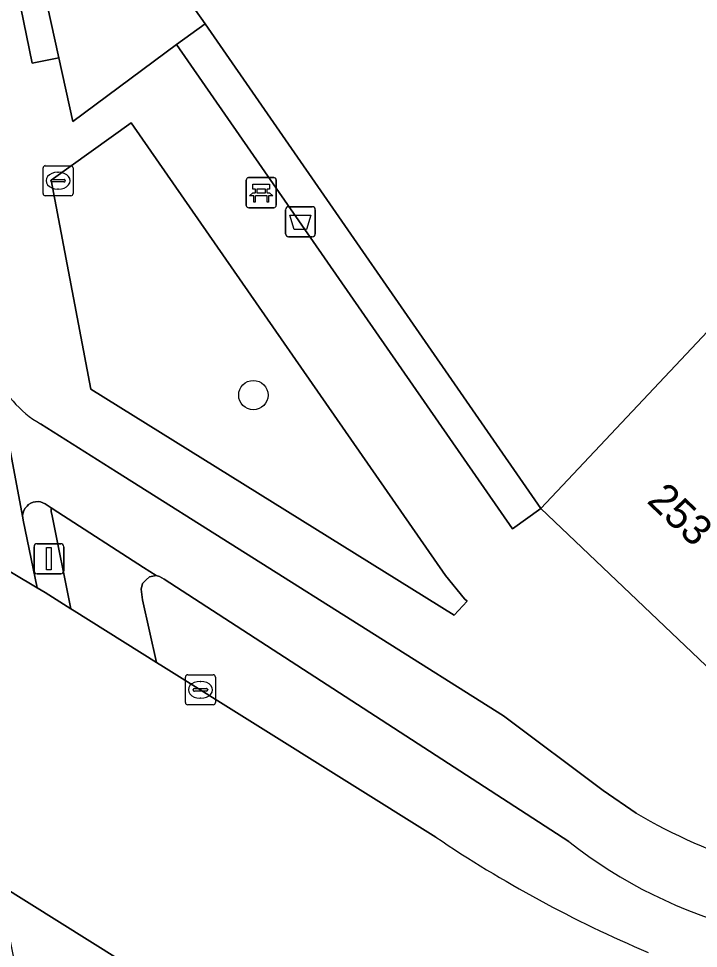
# Model space of a CAD drawing. Extents: x 163008 to 163854, y 382777 to 383982.
# Drawn here: x 163142.6 to 163165.24, y 383604.45 to 383635.41 of the extents above; entities that cross this region are included whole.
import ezdxf

# ---------------------------------------------------------------- set-up
doc = ezdxf.new("R2010")
doc.units = 0
for name, color, linetype in [('IMGEO_Afvalbak', 7, 'Continuous'), ('IMGEO_Bank', 7, 'Continuous'), ('IMGEO_Boom', 7, 'Continuous'), ('IMGEO_Brandkraan', 7, 'Continuous'), ('IMGEO_Fietspad_open', 7, 'Continuous'), ('IMGEO_Grasland_overig', 7, 'Continuous'), ('IMGEO_Groenvoorziening', 7, 'Continuous'), ('IMGEO_Kolk', 7, 'Continuous'), ('IMGEO_Pand', 7, 'Continuous'), ('IMGEO_Pand_nummerreeks', 7, 'Continuous'), ('IMGEO_Rijbaan_lokaal_gesloten', 7, 'Continuous'), ('IMGEO_Verkeerseiland_open', 7, 'Continuous'), ('IMGEO_Verkeersregelinstallatiepaal', 7, 'Continuous'), ('IMGEO_Voetpad_open', 7, 'Continuous')]:
    doc.layers.add(name, color=color, linetype=linetype)

msp = doc.modelspace()

# ---------------------------------------------------------------- linework, layer by layer
at = {"layer": 'IMGEO_Afvalbak'}
for p, q in [((163151.49, 383628.244), (163151.49, 383629.044)), ((163151.49, 383629.044), (163151.49, 383628.244)), ((163151.59, 383629.144), (163152.38, 383629.144)), ((163152.38, 383629.144), (163151.59, 383629.144)), ((163152.48, 383629.044), (163152.48, 383628.244)), ((163152.48, 383628.244), (163152.48, 383629.044)), ((163152.38, 383628.144), (163151.59, 383628.144)), ((163151.59, 383628.144), (163152.38, 383628.144))]:
    msp.add_line(p, q, dxfattribs=at)
msp.add_lwpolyline([(163151.633, 383628.858), (163152.337, 383628.858), (163152.188, 383628.388), (163151.782, 383628.388), (163151.633, 383628.858)], dxfattribs=at)
for centre, start, end in [((163151.59, 383629.044), 90, 180), ((163151.59, 383629.044), 90, 180), ((163152.38, 383629.044), 0, 90), ((163152.38, 383629.044), 360, 90), ((163151.59, 383628.244), 180, 270), ((163151.59, 383628.244), 180, 270), ((163152.38, 383628.244), 270, 0), ((163152.38, 383628.244), 270, 0)]:
    msp.add_arc(centre, 0.1, start, end, dxfattribs=at)
at = {"layer": 'IMGEO_Bank'}
for p, q in [((163150.181, 383629.186), (163150.181, 383630.027)), ((163150.181, 383630.027), (163150.181, 383629.186)), ((163150.256, 383630.111), (163151.097, 383630.111)), ((163151.097, 383630.111), (163150.256, 383630.111)), ((163151.181, 383630.036), (163151.181, 383629.195)), ((163151.181, 383629.195), (163151.181, 383630.036)), ((163150.49, 383629.617), (163150.49, 383629.723)), ((163150.534, 383629.723), (163150.534, 383629.617)), ((163150.822, 383629.729), (163150.54, 383629.729)), ((163150.54, 383629.611), (163150.822, 383629.611)), ((163150.828, 383629.617), (163150.828, 383629.723)), ((163150.872, 383629.723), (163150.872, 383629.617)), ((163150.878, 383629.509), (163150.485, 383629.509)), ((163151.106, 383629.111), (163150.265, 383629.111)), ((163150.265, 383629.111), (163151.106, 383629.111))]:
    msp.add_line(p, q, dxfattribs=at)
for points in [[(163150.484, 383629.729), (163150.398, 383629.729), (163150.398, 383629.89), (163150.961, 383629.89), (163150.961, 383629.729), (163150.878, 383629.729)], [(163150.428, 383629.509), (163150.286, 383629.509), (163150.398, 383629.611), (163150.484, 383629.611)], [(163150.878, 383629.611), (163150.961, 383629.611), (163151.073, 383629.509), (163150.934, 383629.509)], [(163150.478, 383629.502), (163150.478, 383629.295), (163150.435, 383629.295), (163150.435, 383629.502)], [(163150.928, 383629.502), (163150.928, 383629.295), (163150.884, 383629.295), (163150.884, 383629.502)]]:
    msp.add_lwpolyline(points, dxfattribs=at)
for centre, radius, start, end in [((163150.259, 383630.033), 0.0779, 92.4484, 184.2845), ((163150.259, 383630.033), 0.0779, 92.4484, 184.2845), ((163151.103, 383630.033), 0.0779, 2.4484, 94.2845), ((163151.103, 383630.033), 0.0779, 2.4484, 94.2845), ((163150.483, 383629.722), 0.00671, 2.8957, 87.1043), ((163150.483, 383629.618), 0.00671, 272.8957, 357.1043), ((163150.54, 383629.722), 0.00671, 92.8957, 177.1043), ((163150.54, 383629.618), 0.00671, 182.8957, 267.1043), ((163150.822, 383629.722), 0.00671, 2.8957, 87.1043), ((163150.822, 383629.618), 0.00671, 272.8957, 357.1043), ((163150.879, 383629.722), 0.00671, 92.8957, 177.1043), ((163150.879, 383629.618), 0.00671, 182.8957, 267.1043), ((163150.428, 383629.502), 0.00671, 2.8957, 87.1043), ((163150.485, 383629.502), 0.00671, 92.8957, 177.1043), ((163150.877, 383629.502), 0.00671, 2.8957, 87.1043), ((163150.934, 383629.502), 0.00671, 92.8957, 177.1043), ((163150.259, 383629.189), 0.0779, 182.4484, 274.2845), ((163150.259, 383629.189), 0.0779, 182.4484, 274.2845), ((163151.103, 383629.189), 0.0779, 272.4484, 4.2845), ((163151.103, 383629.189), 0.0779, 272.4484, 4.2845)]:
    msp.add_arc(centre, radius, start, end, dxfattribs=at)
at = {"layer": 'IMGEO_Boom'}
msp.add_circle((163150.419, 383622.873), 0.489, dxfattribs=at)
at = {"layer": 'IMGEO_Brandkraan'}
for p, q in [((163143.488, 383630.51), (163144.34, 383630.51)), ((163143.413, 383629.584), (163143.413, 383630.436)), ((163143.901, 383630.29), (163143.926, 383630.29)), ((163144.414, 383630.436), (163144.414, 383629.584)), ((163143.672, 383630.004), (163143.672, 383630.016)), ((163144.11, 383629.967), (163143.712, 383629.967)), ((163143.715, 383630.053), (163144.113, 383630.053)), ((163144.156, 383630.016), (163144.156, 383630.004)), ((163143.924, 383629.73), (163143.899, 383629.73)), ((163144.34, 383629.51), (163143.488, 383629.51))]:
    msp.add_line(p, q, dxfattribs=at)
for points in [[(163143.488, 383630.51), (163144.34, 383630.51)], [(163143.413, 383629.584), (163143.413, 383630.436)], [(163144.414, 383630.436), (163144.414, 383629.584)], [(163144.34, 383629.51), (163143.488, 383629.51)]]:
    msp.add_lwpolyline(points, dxfattribs=at)
for centre, radius, start, end in [((163143.49, 383630.434), 0.0765, 91.552, 178.448), ((163143.49, 383630.434), 0.0765, 91.552, 178.448), ((163144.338, 383630.434), 0.0765, 1.552, 88.448), ((163144.338, 383630.434), 0.0765, 1.552, 88.448), ((163143.712, 383630.013), 0.0403, 85.8775, 175.7526), ((163143.709, 383630.003), 0.0366, 178.938, 274.7102), ((163144.113, 383630.01), 0.043, 264.8664, 352.4533), ((163144.117, 383630.015), 0.0386, 1.7309, 96.639), ((163143.49, 383629.586), 0.0765, 181.552, 268.448), ((163143.49, 383629.586), 0.0765, 181.552, 268.448), ((163144.338, 383629.586), 0.0765, 271.552, 358.448), ((163144.338, 383629.586), 0.0765, 271.552, 358.448)]:
    msp.add_arc(centre, radius, start, end, dxfattribs=at)
for centre, major_axis, ratio, start_param, end_param in [((163143.9, 383630.01), (-0.387, 0.002), 0.722429, 4.712389, 7.853982), ((163143.925, 383630.01), (-0.39, 0.002), 0.717154, 1.570796, 4.712389)]:
    msp.add_ellipse(centre, major_axis=major_axis, ratio=ratio, start_param=start_param, end_param=end_param, dxfattribs=at)
at = {"layer": 'IMGEO_Fietspad_open'}
for points in [[(163138.241, 383619.414), (163143.218, 383616.452), (163142.752, 383618.705), (163142.736, 383618.787), (163141.806, 383623.695)], [(163141.806, 383623.695), (163142.736, 383618.787), (163142.735, 383618.872), (163142.748, 383618.955), (163142.775, 383619.035), (163142.815, 383619.109), (163142.886, 383619.178), (163142.931, 383619.23), (163143.003, 383619.274), (163143.081, 383619.305), (163143.164, 383619.322), (163143.248, 383619.325), (163143.332, 383619.313), (163143.486, 383619.248), (163143.689, 383619.117), (163143.912, 383618.973), (163146.76, 383617.134), (163147.183, 383616.861), (163147.296, 383616.831), (163147.449, 383616.747), (163160.927, 383608.004)], [(163163.169, 383608.952), (163162.071, 383609.708), (163158.75, 383612.198), (163145.864, 383620.317), (163143.332, 383621.912)]]:
    msp.add_lwpolyline(points, dxfattribs=at)
msp.add_lwpolyline([(163146.595, 383601.415), (163145.987, 383604.063), (163141.935, 383606.587), (163142.464, 383603.967)], close=True, dxfattribs=at)
for centre, radius, start, end in [((163145.051, 383624.928), 3.471, 200.8012, 240.3167), ((163173.257, 383626.289), 20.059, 239.8063, 252.1336), ((163170.831, 383620.626), 16.044, 231.8796, 279.0102)]:
    msp.add_arc(centre, radius, start, end, dxfattribs=at)
at = {"layer": 'IMGEO_Grasland_overig'}
msp.add_lwpolyline([(163136.465, 383666.013), (163143.054, 383633.923), (163143.938, 383634.098), (163143.424, 383636.43), (163137.52, 383665.124), (163153.077, 383668.348), (163154.091, 383663.452), (163155.521, 383656.535), (163156.064, 383656.685), (163154.631, 383665.551), (163153.823, 383669.608), (163138.679, 383666.445)], close=True, dxfattribs=at)
at = {"layer": 'IMGEO_Groenvoorziening'}
for points in [[(163148.814, 383635.232), (163147.862, 383634.546), (163159.054, 383618.417), (163159.989, 383619.101)], [(163157.454, 383616.094), (163156.814, 383616.87), (163146.347, 383631.935), (163143.686, 383630.027), (163145.002, 383623.064), (163157.106, 383615.544), (163157.544, 383616.008)]]:
    msp.add_lwpolyline(points, close=True, dxfattribs=at)
at = {"layer": 'IMGEO_Kolk'}
for p, q in [((163148.156, 383612.634), (163148.156, 383613.486)), ((163148.231, 383613.56), (163149.083, 383613.56)), ((163149.157, 383613.486), (163149.157, 383612.634)), ((163148.644, 383613.34), (163148.669, 383613.34)), ((163148.415, 383613.054), (163148.415, 383613.066)), ((163148.853, 383613.017), (163148.455, 383613.017)), ((163148.458, 383613.103), (163148.856, 383613.103)), ((163148.899, 383613.066), (163148.899, 383613.054)), ((163149.083, 383612.56), (163148.231, 383612.56)), ((163148.667, 383612.78), (163148.642, 383612.78))]:
    msp.add_line(p, q, dxfattribs=at)
for points in [[(163148.156, 383612.634), (163148.156, 383613.486)], [(163148.231, 383613.56), (163149.083, 383613.56)], [(163149.157, 383613.486), (163149.157, 383612.634)], [(163149.083, 383612.56), (163148.231, 383612.56)]]:
    msp.add_lwpolyline(points, dxfattribs=at)
for centre, radius, start, end in [((163148.233, 383613.484), 0.0765, 91.552, 178.448), ((163148.233, 383613.484), 0.0765, 91.552, 178.448), ((163149.081, 383613.484), 0.0765, 1.552, 88.448), ((163149.081, 383613.484), 0.0765, 1.552, 88.448), ((163148.455, 383613.063), 0.0403, 85.8775, 175.7526), ((163148.452, 383613.053), 0.0366, 178.938, 274.7102), ((163148.856, 383613.06), 0.043, 264.8664, 352.4533), ((163148.86, 383613.065), 0.0386, 1.7309, 96.639), ((163148.233, 383612.636), 0.0765, 181.552, 268.448), ((163148.233, 383612.636), 0.0765, 181.552, 268.448), ((163149.081, 383612.636), 0.0765, 271.552, 358.448), ((163149.081, 383612.636), 0.0765, 271.552, 358.448)]:
    msp.add_arc(centre, radius, start, end, dxfattribs=at)
for centre, major_axis, ratio, start_param, end_param in [((163148.643, 383613.06), (-0.387, 0.002), 0.722429, 4.712389, 7.853982), ((163148.668, 383613.06), (-0.39, 0.002), 0.717154, 1.570796, 4.712389)]:
    msp.add_ellipse(centre, major_axis=major_axis, ratio=ratio, start_param=start_param, end_param=end_param, dxfattribs=at)
at = {"layer": 'IMGEO_Pand'}
msp.add_lwpolyline([(163146.672, 383637.101), (163147.397, 383637.251), (163147.93, 383636.5), (163148.814, 383635.232), (163159.989, 383619.101), (163171.109, 383630.894), (163166.676, 383637.295), (163164.768, 383640.049), (163164.518, 383640.377)], dxfattribs=at)
msp.add_lwpolyline([(163174.716, 383623.541), (163172.107, 383626.027), (163173.872, 383627.689), (163170.901, 383630.487), (163171.178, 383630.794), (163171.109, 383630.894), (163159.989, 383619.101), (163165.49, 383613.872), (163171.436, 383620.103)], close=True, dxfattribs=at)
at = {"layer": 'IMGEO_Rijbaan_lokaal_gesloten'}
msp.add_lwpolyline([(163156.493, 383608.158), (163147.428, 383613.827), (163147.194, 383613.973), (163144.456, 383615.686), (163144.337, 383615.76), (163143.482, 383616.295), (163143.218, 383616.452), (163138.241, 383619.414), (163141.935, 383606.587), (163145.987, 383604.063), (163147.203, 383603.335), (163150.412, 383601.351), (163152.93, 383599.793)], dxfattribs=at)
msp.add_arc((163179.622, 383642.318), 41.253, 235.8986, 247.0919, dxfattribs=at)
at = {"layer": 'IMGEO_Verkeerseiland_open'}
msp.add_lwpolyline([(163143.689, 383619.117), (163143.486, 383619.248), (163143.332, 383619.313), (163143.248, 383619.325), (163143.164, 383619.322), (163143.081, 383619.305), (163143.003, 383619.274), (163142.931, 383619.23), (163142.886, 383619.178), (163142.815, 383619.109), (163142.775, 383619.035), (163142.748, 383618.955), (163142.735, 383618.872), (163142.736, 383618.787), (163142.752, 383618.705), (163143.218, 383616.452), (163143.482, 383616.295), (163144.337, 383615.76), (163143.705, 383618.903), (163143.687, 383618.985)], close=True, dxfattribs=at)
msp.add_lwpolyline([(163160.927, 383608.004), (163147.449, 383616.747), (163147.296, 383616.831), (163147.183, 383616.861), (163146.963, 383616.816), (163146.845, 383616.716), (163146.732, 383616.602), (163146.682, 383616.405), (163146.732, 383616.053), (163147.194, 383613.973), (163147.428, 383613.827), (163156.493, 383608.158)], dxfattribs=at)
for centre, radius, start, end in [((163179.622, 383642.318), 41.253, 235.8986, 247.0919), ((163170.831, 383620.626), 16.044, 231.8796, 279.0102)]:
    msp.add_arc(centre, radius, start, end, dxfattribs=at)
at = {"layer": 'IMGEO_Verkeersregelinstallatiepaal'}
for p, q in [((163143.113, 383617.024), (163143.113, 383617.824)), ((163143.113, 383617.824), (163143.113, 383617.024)), ((163143.213, 383617.924), (163144.003, 383617.924)), ((163144.003, 383617.924), (163143.213, 383617.924)), ((163144.103, 383617.824), (163144.103, 383617.024)), ((163144.103, 383617.024), (163144.103, 383617.824)), ((163144.003, 383616.924), (163143.213, 383616.924)), ((163143.213, 383616.924), (163144.003, 383616.924))]:
    msp.add_line(p, q, dxfattribs=at)
msp.add_lwpolyline([(163143.533, 383617.799), (163143.683, 383617.799), (163143.683, 383617.049), (163143.533, 383617.049), (163143.533, 383617.799)], dxfattribs=at)
for centre, start, end in [((163143.213, 383617.824), 90, 180), ((163143.213, 383617.824), 90, 180), ((163144.003, 383617.824), 0, 90), ((163144.003, 383617.824), 360, 90), ((163143.213, 383617.024), 180, 270), ((163143.213, 383617.024), 180, 270), ((163144.003, 383617.024), 270, 0), ((163144.003, 383617.024), 270, 0)]:
    msp.add_arc(centre, 0.1, start, end, dxfattribs=at)
at = {"layer": 'IMGEO_Voetpad_open'}
for points in [[(163200.537, 383617.916), (163192.599, 383615.406), (163171.045, 383608.592), (163165.49, 383613.872), (163159.989, 383619.101), (163159.054, 383618.417), (163147.862, 383634.546), (163144.401, 383631.977), (163143.938, 383634.098), (163143.054, 383633.923), (163136.465, 383666.013), (163135.19, 383672.222)], [(163144.3, 383636.603), (163143.6, 383636.454), (163143.424, 383636.43), (163143.938, 383634.098), (163144.401, 383631.977), (163147.862, 383634.546), (163148.814, 383635.232), (163147.93, 383636.5), (163147.397, 383637.251), (163146.672, 383637.101)], [(163143.332, 383621.912), (163145.864, 383620.317), (163158.75, 383612.198), (163162.071, 383609.708), (163163.169, 383608.952)]]:
    msp.add_lwpolyline(points, dxfattribs=at)
for points in [[(163156.814, 383616.87), (163157.454, 383616.094), (163157.544, 383616.008), (163157.106, 383615.544), (163145.002, 383623.064), (163143.686, 383630.027), (163146.347, 383631.935)], [(163143.689, 383619.117), (163143.687, 383618.985), (163143.705, 383618.903), (163144.337, 383615.76), (163144.456, 383615.686), (163147.194, 383613.973), (163146.732, 383616.053), (163146.682, 383616.405), (163146.732, 383616.602), (163146.845, 383616.716), (163146.963, 383616.816), (163147.183, 383616.861), (163146.76, 383617.134), (163143.912, 383618.973)]]:
    msp.add_lwpolyline(points, close=True, dxfattribs=at)
for centre, radius, start, end in [((163145.051, 383624.928), 3.471, 200.8012, 240.3167), ((163173.257, 383626.289), 20.059, 239.8063, 252.1336)]:
    msp.add_arc(centre, radius, start, end, dxfattribs=at)

# ---------------------------------------------------------------- texts
at = {"layer": 'IMGEO_Pand_nummerreeks'}
msp.add_text('253', height=1, rotation=316.587, dxfattribs=at).set_placement((163163.492, 383619.313))

doc.saveas('drawing.dxf')
